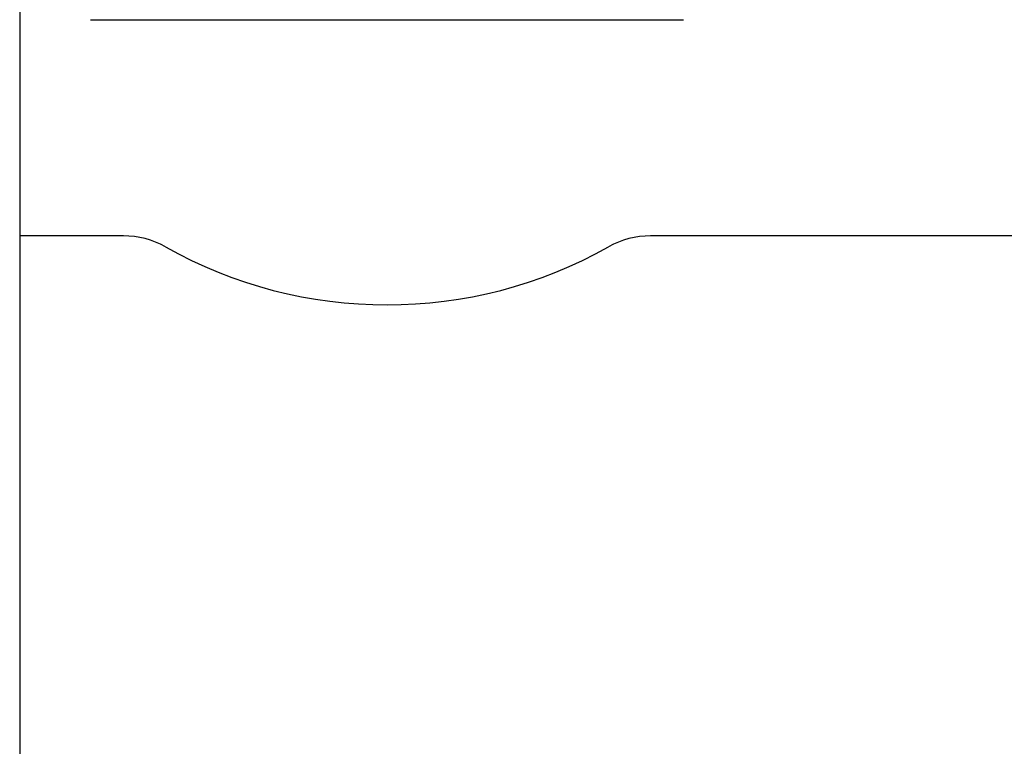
# Model space of a CAD drawing. Header units: inches. Extents: x 24 to 1128, y -69 to 748.
# Tile 509 of 656: x 741.16 to 743.31, y 302.45 to 304.05. Entities that reach past the tile are written whole.
import ezdxf

# ---------------------------------------------------------------- set-up
doc = ezdxf.new("R2010")
doc.units = ezdxf.units.IN
doc.header["$LTSCALE"] = 32
doc.header["$MEASUREMENT"] = 0
doc.layers.add('Visible (ANSI)', color=7, linetype='Continuous', lineweight=30)

msp = doc.modelspace()

# ---------------------------------------------------------------- linework, layer by layer
at = {"layer": 'Visible (ANSI)'}
for p, q in [((741.15563, 310.10867), (741.15563, 294.35867)), ((741.31067, 304.04617), (742.61067, 304.04617)), ((741.38301, 303.57242), (741.15563, 303.57242)), ((744.05442, 303.57242), (742.53833, 303.57242))]:
    msp.add_line(p, q, dxfattribs=at)
for centre, radius, start, end in [((741.38301, 303.38492), 0.1875, 60.65517, 90), ((742.53833, 303.38492), 0.1875, 90, 119.34483), ((741.96067, 304.41242), 0.99125, 240.65517, 299.34483)]:
    msp.add_arc(centre, radius, start, end, dxfattribs=at)

doc.saveas('drawing.dxf')
